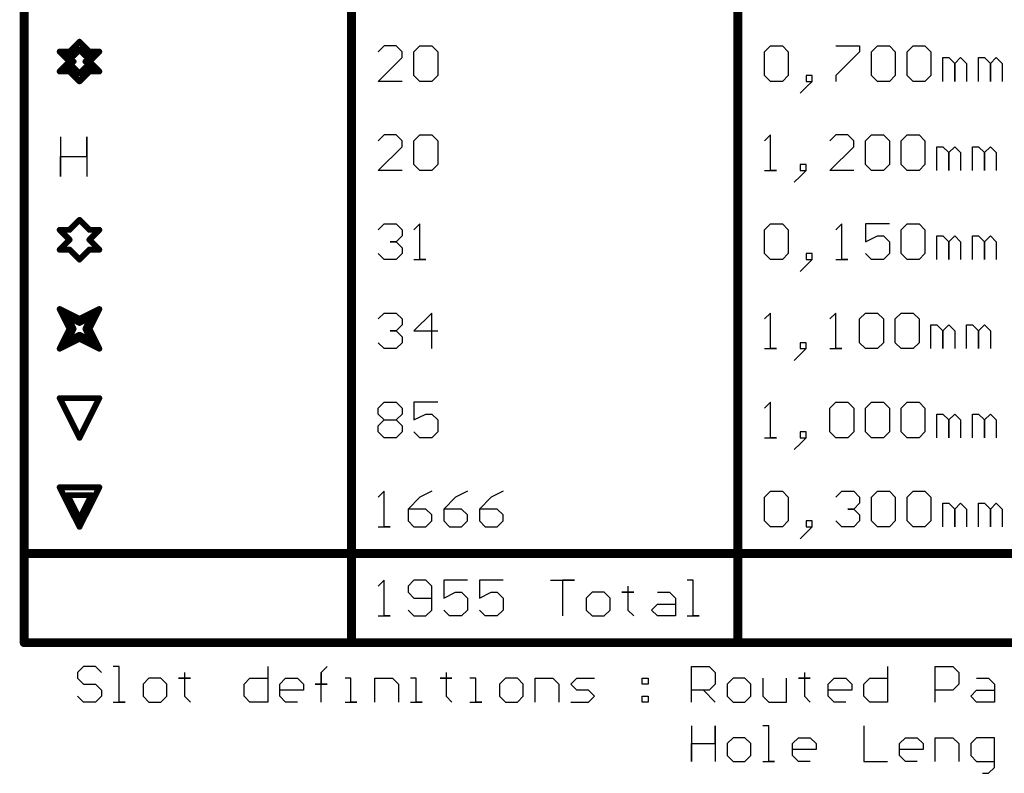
# Model space of a CAD drawing. Header units: millimetres. Extents: x 138 to 555, y 26 to 334.
# Tile 696 of 713: x 384 to 426, y 122 to 154. Entities that reach past the tile are written whole.
import ezdxf

# ---------------------------------------------------------------- set-up
doc = ezdxf.new("R2010")
doc.units = ezdxf.units.MM
doc.layers.add('DrillDrawing', color=1, linetype='Continuous')

msp = doc.modelspace()

# ---------------------------------------------------------------- linework, layer by layer
at = {"layer": 'DrillDrawing'}
for p, q in [((399.741, 153.13), (399.487, 152.876)), ((400.249, 153.13), (399.741, 153.13)), ((400.503, 152.876), (400.249, 153.13)), ((400.503, 152.622), (400.503, 152.876)), ((401.01, 152.876), (401.264, 153.13)), ((401.01, 151.86), (401.01, 152.876)), ((401.264, 153.13), (401.772, 153.13)), ((401.772, 153.13), (402.026, 152.876)), ((402.026, 152.876), (402.026, 151.86)), ((415.993, 152.876), (416.246, 153.13)), ((415.993, 151.86), (415.993, 152.876)), ((416.246, 153.13), (416.754, 153.13)), ((416.754, 153.13), (417.008, 152.876)), ((417.008, 152.876), (417.008, 151.86)), ((419.04, 153.13), (420.055, 153.13)), ((420.055, 152.876), (419.04, 151.86)), ((420.055, 153.13), (420.055, 152.876)), ((420.563, 152.876), (420.817, 153.13)), ((420.563, 151.86), (420.563, 152.876)), ((420.817, 153.13), (421.325, 153.13)), ((421.325, 153.13), (421.579, 152.876)), ((421.579, 152.876), (421.579, 151.86)), ((422.087, 152.876), (422.34, 153.13)), ((422.087, 151.86), (422.087, 152.876)), ((422.34, 153.13), (422.848, 153.13)), ((422.848, 153.13), (423.102, 152.876)), ((423.102, 152.876), (423.102, 151.86)), ((399.487, 151.607), (400.503, 152.622)), ((423.61, 151.607), (423.61, 152.622)), ((423.61, 152.622), (423.864, 152.622)), ((423.864, 152.622), (424.118, 152.368)), ((424.118, 152.368), (424.372, 152.622)), ((424.118, 152.368), (424.118, 151.607)), ((424.118, 151.607), (424.118, 152.368)), ((424.372, 152.622), (424.626, 152.368)), ((424.626, 152.368), (424.626, 151.607)), ((425.134, 151.607), (425.134, 152.622)), ((425.134, 152.622), (425.387, 152.622)), ((425.387, 152.622), (425.641, 152.368)), ((425.641, 152.368), (425.895, 152.622)), ((425.641, 152.368), (425.641, 151.607)), ((425.641, 151.607), (425.641, 152.368)), ((425.895, 152.622), (426.149, 152.368)), ((426.149, 152.368), (426.149, 151.607)), ((400.503, 151.607), (399.487, 151.607)), ((401.264, 151.607), (401.01, 151.86)), ((401.772, 151.607), (401.264, 151.607)), ((402.026, 151.86), (401.772, 151.607)), ((416.246, 151.607), (415.993, 151.86)), ((416.754, 151.607), (416.246, 151.607)), ((417.008, 151.86), (416.754, 151.607)), ((418.024, 151.86), (417.77, 151.86)), ((417.77, 151.86), (417.77, 151.607)), ((417.77, 151.353), (418.024, 151.607)), ((417.77, 151.607), (418.024, 151.607)), ((418.024, 151.607), (417.77, 151.353)), ((418.024, 151.607), (418.024, 151.86)), ((419.04, 151.86), (419.04, 151.607)), ((420.817, 151.607), (420.563, 151.86)), ((421.325, 151.607), (420.817, 151.607)), ((421.579, 151.86), (421.325, 151.607)), ((422.34, 151.607), (422.087, 151.86)), ((422.848, 151.607), (422.34, 151.607)), ((423.102, 151.86), (422.848, 151.607)), ((417.77, 151.353), (417.516, 151.099)), ((385.899, 149.236), (385.899, 147.543)), ((387.027, 148.389), (387.027, 149.236)), ((387.027, 149.236), (387.027, 147.543)), ((399.741, 149.32), (399.487, 149.066)), ((400.249, 149.32), (399.741, 149.32)), ((400.503, 149.066), (400.249, 149.32)), ((400.503, 148.812), (400.503, 149.066)), ((401.01, 149.066), (401.264, 149.32)), ((401.01, 148.05), (401.01, 149.066)), ((401.264, 149.32), (401.772, 149.32)), ((401.772, 149.32), (402.026, 149.066)), ((402.026, 149.066), (402.026, 148.05)), ((416.246, 149.32), (415.993, 149.066)), ((416.246, 147.797), (416.246, 149.32)), ((419.04, 149.32), (418.786, 149.066)), ((419.547, 149.32), (419.04, 149.32)), ((419.801, 149.066), (419.547, 149.32)), ((419.801, 148.812), (419.801, 149.066)), ((420.309, 149.066), (420.563, 149.32)), ((420.309, 148.05), (420.309, 149.066)), ((420.563, 149.32), (421.071, 149.32)), ((421.071, 149.32), (421.325, 149.066)), ((421.325, 149.066), (421.325, 148.05)), ((421.833, 149.066), (422.087, 149.32)), ((421.833, 148.05), (421.833, 149.066)), ((422.087, 149.32), (422.594, 149.32)), ((422.594, 149.32), (422.848, 149.066)), ((422.848, 149.066), (422.848, 148.05)), ((399.487, 147.797), (400.503, 148.812)), ((418.786, 147.797), (419.801, 148.812)), ((423.356, 147.797), (423.356, 148.812)), ((423.356, 148.812), (423.61, 148.812)), ((423.61, 148.812), (423.864, 148.558)), ((423.864, 148.558), (424.118, 148.812)), ((423.864, 148.558), (423.864, 147.797)), ((423.864, 147.797), (423.864, 148.558)), ((424.118, 148.812), (424.372, 148.558)), ((424.372, 148.558), (424.372, 147.797)), ((424.88, 147.797), (424.88, 148.812)), ((424.88, 148.812), (425.134, 148.812)), ((425.134, 148.812), (425.387, 148.558)), ((425.387, 148.558), (425.641, 148.812)), ((425.387, 148.558), (425.387, 147.797)), ((425.387, 147.797), (425.387, 148.558)), ((425.641, 148.812), (425.895, 148.558)), ((425.895, 148.558), (425.895, 147.797)), ((385.899, 147.543), (385.899, 148.389)), ((385.899, 148.389), (387.027, 148.389)), ((400.503, 147.797), (399.487, 147.797)), ((401.264, 147.797), (401.01, 148.05)), ((401.772, 147.797), (401.264, 147.797)), ((402.026, 148.05), (401.772, 147.797)), ((415.993, 147.797), (416.5, 147.797)), ((416.5, 147.797), (416.246, 147.797)), ((417.77, 148.05), (417.516, 148.05)), ((417.516, 148.05), (417.516, 147.797)), ((417.516, 147.543), (417.77, 147.797)), ((417.516, 147.797), (417.77, 147.797)), ((417.77, 147.797), (417.516, 147.543)), ((417.77, 147.797), (417.77, 148.05)), ((419.801, 147.797), (418.786, 147.797)), ((420.563, 147.797), (420.309, 148.05)), ((421.071, 147.797), (420.563, 147.797)), ((421.325, 148.05), (421.071, 147.797)), ((422.087, 147.797), (421.833, 148.05)), ((422.594, 147.797), (422.087, 147.797)), ((422.848, 148.05), (422.594, 147.797)), ((417.516, 147.543), (417.262, 147.289)), ((399.487, 145.256), (399.741, 145.51)), ((399.741, 145.51), (400.249, 145.51)), ((400.249, 145.51), (400.503, 145.256)), ((400.503, 145.256), (400.503, 145.002)), ((401.264, 145.51), (401.01, 145.256)), ((401.264, 143.987), (401.264, 145.51)), ((415.993, 145.256), (416.246, 145.51)), ((415.993, 144.24), (415.993, 145.256)), ((416.246, 145.51), (416.754, 145.51)), ((416.754, 145.51), (417.008, 145.256)), ((417.008, 145.256), (417.008, 144.24)), ((419.293, 145.51), (419.04, 145.256)), ((419.293, 143.987), (419.293, 145.51)), ((421.325, 145.51), (420.309, 145.51)), ((420.309, 145.51), (420.309, 144.748)), ((421.833, 145.256), (422.087, 145.51)), ((421.833, 144.24), (421.833, 145.256)), ((422.087, 145.51), (422.594, 145.51)), ((422.594, 145.51), (422.848, 145.256)), ((422.848, 145.256), (422.848, 144.24)), ((400.249, 144.748), (399.995, 144.748)), ((399.995, 144.748), (400.249, 144.748)), ((400.503, 145.002), (400.249, 144.748)), ((400.249, 144.748), (400.503, 144.494)), ((420.309, 144.748), (420.817, 145.002)), ((420.817, 145.002), (421.071, 145.002)), ((421.071, 145.002), (421.325, 144.748)), ((421.325, 144.748), (421.325, 144.24)), ((423.356, 143.987), (423.356, 145.002)), ((423.356, 145.002), (423.61, 145.002)), ((423.61, 145.002), (423.864, 144.748)), ((423.864, 144.748), (424.118, 145.002)), ((423.864, 144.748), (423.864, 143.987)), ((423.864, 143.987), (423.864, 144.748)), ((424.118, 145.002), (424.372, 144.748)), ((424.372, 144.748), (424.372, 143.987)), ((424.88, 143.987), (424.88, 145.002)), ((424.88, 145.002), (425.134, 145.002)), ((425.134, 145.002), (425.387, 144.748)), ((425.387, 144.748), (425.641, 145.002)), ((425.387, 144.748), (425.387, 143.987)), ((425.387, 143.987), (425.387, 144.748)), ((425.641, 145.002), (425.895, 144.748)), ((425.895, 144.748), (425.895, 143.987)), ((400.503, 144.494), (400.503, 144.24)), ((399.741, 143.987), (399.487, 144.24)), ((400.249, 143.987), (399.741, 143.987)), ((400.503, 144.24), (400.249, 143.987)), ((401.01, 143.987), (401.518, 143.987)), ((401.518, 143.987), (401.264, 143.987)), ((416.246, 143.987), (415.993, 144.24)), ((416.754, 143.987), (416.246, 143.987)), ((417.008, 144.24), (416.754, 143.987)), ((418.024, 144.24), (417.77, 144.24)), ((417.77, 144.24), (417.77, 143.987)), ((417.77, 143.733), (418.024, 143.987)), ((417.77, 143.987), (418.024, 143.987)), ((418.024, 143.987), (417.77, 143.733)), ((418.024, 143.987), (418.024, 144.24)), ((419.04, 143.987), (419.547, 143.987)), ((419.547, 143.987), (419.293, 143.987)), ((420.563, 143.987), (420.309, 144.24)), ((421.071, 143.987), (420.563, 143.987)), ((421.325, 144.24), (421.071, 143.987)), ((422.087, 143.987), (421.833, 144.24)), ((422.594, 143.987), (422.087, 143.987)), ((422.848, 144.24), (422.594, 143.987)), ((417.77, 143.733), (417.516, 143.479)), ((399.487, 141.446), (399.741, 141.7)), ((399.741, 141.7), (400.249, 141.7)), ((400.249, 141.7), (400.503, 141.446)), ((400.503, 141.446), (400.503, 141.192)), ((401.772, 141.7), (401.01, 140.938)), ((401.772, 140.177), (401.772, 141.7)), ((416.246, 141.7), (415.993, 141.446)), ((416.246, 140.177), (416.246, 141.7)), ((419.04, 141.7), (418.786, 141.446)), ((419.04, 140.177), (419.04, 141.7)), ((420.055, 141.446), (420.309, 141.7)), ((420.055, 140.43), (420.055, 141.446)), ((420.309, 141.7), (420.817, 141.7)), ((420.817, 141.7), (421.071, 141.446)), ((421.071, 141.446), (421.071, 140.43)), ((421.579, 141.446), (421.833, 141.7)), ((421.579, 140.43), (421.579, 141.446)), ((421.833, 141.7), (422.34, 141.7)), ((422.34, 141.7), (422.594, 141.446)), ((422.594, 141.446), (422.594, 140.43)), ((400.503, 141.192), (400.249, 140.938)), ((423.102, 140.177), (423.102, 141.192)), ((423.102, 141.192), (423.356, 141.192)), ((423.356, 141.192), (423.61, 140.938)), ((423.61, 140.938), (423.864, 141.192)), ((423.864, 141.192), (424.118, 140.938)), ((424.626, 140.177), (424.626, 141.192)), ((424.626, 141.192), (424.88, 141.192)), ((424.88, 141.192), (425.134, 140.938)), ((425.134, 140.938), (425.387, 141.192)), ((425.387, 141.192), (425.641, 140.938)), ((400.249, 140.938), (399.995, 140.938)), ((399.995, 140.938), (400.249, 140.938)), ((400.249, 140.938), (400.503, 140.684)), ((400.503, 140.684), (400.503, 140.43)), ((401.01, 140.938), (402.026, 140.938)), ((423.61, 140.938), (423.61, 140.177)), ((423.61, 140.177), (423.61, 140.938)), ((424.118, 140.938), (424.118, 140.177)), ((425.134, 140.938), (425.134, 140.177)), ((425.134, 140.177), (425.134, 140.938)), ((425.641, 140.938), (425.641, 140.177)), ((399.741, 140.177), (399.487, 140.43)), ((400.249, 140.177), (399.741, 140.177)), ((400.503, 140.43), (400.249, 140.177)), ((415.993, 140.177), (416.5, 140.177)), ((416.5, 140.177), (416.246, 140.177)), ((417.77, 140.43), (417.516, 140.43)), ((417.516, 140.43), (417.516, 140.177)), ((417.516, 139.923), (417.77, 140.177)), ((417.516, 140.177), (417.77, 140.177)), ((417.77, 140.177), (417.516, 139.923)), ((417.77, 140.177), (417.77, 140.43)), ((418.786, 140.177), (419.293, 140.177)), ((419.293, 140.177), (419.04, 140.177)), ((420.309, 140.177), (420.055, 140.43)), ((420.817, 140.177), (420.309, 140.177)), ((421.071, 140.43), (420.817, 140.177)), ((421.833, 140.177), (421.579, 140.43)), ((422.34, 140.177), (421.833, 140.177)), ((422.594, 140.43), (422.34, 140.177)), ((417.516, 139.923), (417.262, 139.669)), ((399.487, 137.636), (399.741, 137.89)), ((399.487, 137.382), (399.487, 137.636)), ((399.741, 137.89), (400.249, 137.89)), ((400.249, 137.89), (400.503, 137.636)), ((400.503, 137.636), (400.503, 137.382)), ((402.026, 137.89), (401.01, 137.89)), ((401.01, 137.89), (401.01, 137.128)), ((416.246, 137.89), (415.993, 137.636)), ((416.246, 136.367), (416.246, 137.89)), ((418.786, 137.636), (419.04, 137.89)), ((418.786, 136.62), (418.786, 137.636)), ((419.04, 137.89), (419.547, 137.89)), ((419.547, 137.89), (419.801, 137.636)), ((419.801, 137.636), (419.801, 136.62)), ((420.309, 137.636), (420.563, 137.89)), ((420.309, 136.62), (420.309, 137.636)), ((420.563, 137.89), (421.071, 137.89)), ((421.071, 137.89), (421.325, 137.636)), ((421.325, 137.636), (421.325, 136.62)), ((421.833, 137.636), (422.087, 137.89)), ((421.833, 136.62), (421.833, 137.636)), ((422.087, 137.89), (422.594, 137.89)), ((422.594, 137.89), (422.848, 137.636)), ((422.848, 137.636), (422.848, 136.62)), ((399.741, 137.128), (399.487, 137.382)), ((400.503, 137.382), (400.249, 137.128)), ((401.01, 137.128), (401.518, 137.382)), ((401.518, 137.382), (401.772, 137.382)), ((401.772, 137.382), (402.026, 137.128)), ((423.356, 136.367), (423.356, 137.382)), ((423.356, 137.382), (423.61, 137.382)), ((423.61, 137.382), (423.864, 137.128)), ((423.864, 137.128), (424.118, 137.382)), ((424.118, 137.382), (424.372, 137.128)), ((424.88, 136.367), (424.88, 137.382)), ((424.88, 137.382), (425.134, 137.382)), ((425.134, 137.382), (425.387, 137.128)), ((425.387, 137.128), (425.641, 137.382)), ((425.641, 137.382), (425.895, 137.128)), ((399.487, 136.874), (399.741, 137.128)), ((399.487, 136.62), (399.487, 136.874)), ((399.741, 137.128), (400.249, 137.128)), ((400.249, 137.128), (400.503, 136.874)), ((400.503, 136.874), (400.503, 136.62)), ((402.026, 137.128), (402.026, 136.62)), ((423.864, 137.128), (423.864, 136.367)), ((423.864, 136.367), (423.864, 137.128)), ((424.372, 137.128), (424.372, 136.367)), ((425.387, 137.128), (425.387, 136.367)), ((425.387, 136.367), (425.387, 137.128)), ((425.895, 137.128), (425.895, 136.367)), ((399.741, 136.367), (399.487, 136.62)), ((400.249, 136.367), (399.741, 136.367)), ((400.503, 136.62), (400.249, 136.367)), ((401.264, 136.367), (401.01, 136.62)), ((401.772, 136.367), (401.264, 136.367)), ((402.026, 136.62), (401.772, 136.367)), ((415.993, 136.367), (416.5, 136.367)), ((416.5, 136.367), (416.246, 136.367)), ((417.77, 136.62), (417.516, 136.62)), ((417.516, 136.62), (417.516, 136.367)), ((417.516, 136.113), (417.77, 136.367)), ((417.516, 136.367), (417.77, 136.367)), ((417.77, 136.367), (417.516, 136.113)), ((417.77, 136.367), (417.77, 136.62)), ((419.04, 136.367), (418.786, 136.62)), ((419.547, 136.367), (419.04, 136.367)), ((419.801, 136.62), (419.547, 136.367)), ((420.563, 136.367), (420.309, 136.62)), ((421.071, 136.367), (420.563, 136.367)), ((421.325, 136.62), (421.071, 136.367)), ((422.087, 136.367), (421.833, 136.62)), ((422.594, 136.367), (422.087, 136.367)), ((422.848, 136.62), (422.594, 136.367)), ((417.516, 136.113), (417.262, 135.859)), ((399.741, 134.08), (399.487, 133.826)), ((399.741, 132.557), (399.741, 134.08)), ((401.264, 133.826), (400.757, 133.318)), ((401.772, 134.08), (401.264, 133.826)), ((402.788, 133.826), (402.28, 133.318)), ((403.296, 134.08), (402.788, 133.826)), ((404.311, 133.826), (403.804, 133.318)), ((404.819, 134.08), (404.311, 133.826)), ((415.993, 133.826), (416.246, 134.08)), ((415.993, 132.81), (415.993, 133.826)), ((416.246, 134.08), (416.754, 134.08)), ((416.754, 134.08), (417.008, 133.826)), ((417.008, 133.826), (417.008, 132.81)), ((419.04, 133.826), (419.293, 134.08)), ((419.293, 134.08), (419.801, 134.08)), ((419.801, 134.08), (420.055, 133.826)), ((420.055, 133.826), (420.055, 133.572)), ((420.563, 133.826), (420.817, 134.08)), ((420.563, 132.81), (420.563, 133.826)), ((420.817, 134.08), (421.325, 134.08)), ((421.325, 134.08), (421.579, 133.826)), ((421.579, 133.826), (421.579, 132.81)), ((422.087, 133.826), (422.34, 134.08)), ((422.087, 132.81), (422.087, 133.826)), ((422.34, 134.08), (422.848, 134.08)), ((422.848, 134.08), (423.102, 133.826)), ((423.102, 133.826), (423.102, 132.81)), ((420.055, 133.572), (419.801, 133.318)), ((423.61, 132.557), (423.61, 133.572)), ((423.61, 133.572), (423.864, 133.572)), ((423.864, 133.572), (424.118, 133.318)), ((424.118, 133.318), (424.372, 133.572)), ((424.372, 133.572), (424.626, 133.318)), ((425.134, 132.557), (425.134, 133.572)), ((425.134, 133.572), (425.387, 133.572)), ((425.387, 133.572), (425.641, 133.318)), ((425.641, 133.318), (425.895, 133.572)), ((425.895, 133.572), (426.149, 133.318)), ((400.757, 133.318), (400.757, 132.81)), ((401.518, 133.318), (400.757, 133.318)), ((401.772, 133.064), (401.518, 133.318)), ((401.772, 132.81), (401.772, 133.064)), ((402.28, 133.318), (402.28, 132.81)), ((403.042, 133.318), (402.28, 133.318)), ((403.296, 133.064), (403.042, 133.318)), ((403.296, 132.81), (403.296, 133.064)), ((403.804, 133.318), (403.804, 132.81)), ((404.565, 133.318), (403.804, 133.318)), ((404.819, 133.064), (404.565, 133.318)), ((404.819, 132.81), (404.819, 133.064)), ((419.801, 133.318), (419.547, 133.318)), ((419.547, 133.318), (419.801, 133.318)), ((419.801, 133.318), (420.055, 133.064)), ((420.055, 133.064), (420.055, 132.81)), ((424.118, 133.318), (424.118, 132.557)), ((424.118, 132.557), (424.118, 133.318)), ((424.626, 133.318), (424.626, 132.557)), ((425.641, 133.318), (425.641, 132.557)), ((425.641, 132.557), (425.641, 133.318)), ((426.149, 133.318), (426.149, 132.557)), ((399.487, 132.557), (399.995, 132.557)), ((399.995, 132.557), (399.741, 132.557)), ((400.757, 132.81), (401.01, 132.557)), ((401.01, 132.557), (401.518, 132.557)), ((401.518, 132.557), (401.772, 132.81)), ((402.28, 132.81), (402.534, 132.557)), ((402.534, 132.557), (403.042, 132.557)), ((403.042, 132.557), (403.296, 132.81)), ((403.804, 132.81), (404.057, 132.557)), ((404.057, 132.557), (404.565, 132.557)), ((404.565, 132.557), (404.819, 132.81)), ((416.246, 132.557), (415.993, 132.81)), ((416.754, 132.557), (416.246, 132.557)), ((417.008, 132.81), (416.754, 132.557)), ((418.024, 132.81), (417.77, 132.81)), ((417.77, 132.81), (417.77, 132.557)), ((417.77, 132.303), (418.024, 132.557)), ((417.77, 132.557), (418.024, 132.557)), ((418.024, 132.557), (417.77, 132.303)), ((418.024, 132.557), (418.024, 132.81)), ((419.293, 132.557), (419.04, 132.81)), ((419.801, 132.557), (419.293, 132.557)), ((420.055, 132.81), (419.801, 132.557)), ((420.817, 132.557), (420.563, 132.81)), ((421.325, 132.557), (420.817, 132.557)), ((421.579, 132.81), (421.325, 132.557)), ((422.34, 132.557), (422.087, 132.81)), ((422.848, 132.557), (422.34, 132.557)), ((423.102, 132.81), (422.848, 132.557)), ((417.77, 132.303), (417.516, 132.049)), ((399.741, 130.27), (399.487, 130.016)), ((399.741, 128.747), (399.741, 130.27)), ((401.01, 130.27), (400.757, 130.016)), ((400.757, 130.016), (400.757, 129.762)), ((401.518, 130.27), (401.01, 130.27)), ((401.772, 130.016), (401.518, 130.27)), ((401.772, 129), (401.772, 130.016)), ((403.296, 130.27), (402.28, 130.27)), ((402.28, 130.27), (402.28, 129.508)), ((404.819, 130.27), (403.804, 130.27)), ((403.804, 130.27), (403.804, 129.508)), ((406.851, 130.27), (407.866, 130.27)), ((407.866, 130.27), (407.358, 130.27)), ((407.358, 130.27), (407.358, 128.747)), ((410.152, 130.016), (410.152, 129.762)), ((412.945, 130.27), (412.691, 130.27)), ((412.945, 128.747), (412.945, 130.27)), ((400.757, 129.762), (401.01, 129.508)), ((402.28, 129.508), (402.788, 129.762)), ((402.788, 129.762), (403.042, 129.762)), ((403.042, 129.762), (403.296, 129.508)), ((403.804, 129.508), (404.311, 129.762)), ((404.311, 129.762), (404.565, 129.762)), ((404.565, 129.762), (404.819, 129.508)), ((408.628, 129.762), (408.374, 129.508)), ((409.136, 129.762), (408.628, 129.762)), ((409.39, 129.508), (409.136, 129.762)), ((410.152, 129.762), (409.898, 129.762)), ((409.898, 129.762), (410.405, 129.762)), ((410.405, 129.762), (410.152, 129.762)), ((410.152, 129.762), (410.152, 129)), ((411.421, 129.762), (411.929, 129.762)), ((411.929, 129.762), (412.183, 129.508)), ((401.01, 129.508), (401.772, 129.508)), ((403.296, 129.508), (403.296, 129)), ((404.819, 129.508), (404.819, 129)), ((408.374, 129.508), (408.374, 129)), ((409.39, 129), (409.39, 129.508)), ((411.167, 129), (411.421, 129.254)), ((411.421, 129.254), (412.183, 129.254)), ((412.183, 129.508), (412.183, 128.747)), ((400.757, 129), (401.01, 128.747)), ((401.518, 128.747), (401.772, 129)), ((402.534, 128.747), (402.28, 129)), ((403.296, 129), (403.042, 128.747)), ((404.057, 128.747), (403.804, 129)), ((404.819, 129), (404.565, 128.747)), ((408.374, 129), (408.628, 128.747)), ((409.136, 128.747), (409.39, 129)), ((410.152, 129), (410.405, 128.747)), ((411.421, 128.747), (411.167, 129)), ((399.487, 128.747), (399.995, 128.747)), ((399.995, 128.747), (399.741, 128.747)), ((401.01, 128.747), (401.518, 128.747)), ((403.042, 128.747), (402.534, 128.747)), ((404.565, 128.747), (404.057, 128.747)), ((408.628, 128.747), (409.136, 128.747)), ((412.183, 128.747), (411.421, 128.747)), ((412.691, 128.747), (413.199, 128.747)), ((413.199, 128.747), (412.945, 128.747)), ((386.892, 126.588), (386.638, 126.334)), ((386.638, 126.334), (386.638, 126.08)), ((387.399, 126.588), (386.892, 126.588)), ((387.653, 126.334), (387.399, 126.588)), ((388.415, 126.588), (388.161, 126.588)), ((388.415, 125.064), (388.415, 126.588)), ((391.208, 126.334), (391.208, 126.08)), ((394.763, 126.588), (394.763, 125.064)), ((397.048, 126.334), (397.302, 126.588)), ((397.048, 125.064), (397.048, 126.334)), ((397.048, 126.334), (397.048, 125.826)), ((397.048, 125.826), (397.048, 126.334)), ((402.381, 126.334), (402.381, 126.08)), ((412.868, 125.064), (412.868, 126.588)), ((412.868, 126.588), (413.63, 126.588)), ((413.63, 126.588), (413.884, 126.334)), ((413.884, 126.334), (413.884, 125.826)), ((417.692, 126.334), (417.692, 126.08)), ((421.247, 126.588), (421.247, 125.064)), ((423.279, 125.064), (423.279, 126.588)), ((423.279, 126.588), (424.04, 126.588)), ((424.04, 126.588), (424.294, 126.334)), ((424.294, 126.334), (424.294, 125.826)), ((386.638, 126.08), (386.892, 125.826)), ((386.892, 125.826), (387.399, 125.826)), ((387.399, 125.826), (387.653, 125.572)), ((389.685, 126.08), (389.431, 125.826)), ((389.431, 125.826), (389.431, 125.318)), ((390.193, 126.08), (389.685, 126.08)), ((390.446, 125.826), (390.193, 126.08)), ((390.446, 125.318), (390.446, 125.826)), ((391.208, 126.08), (390.954, 126.08)), ((390.954, 126.08), (391.462, 126.08)), ((391.462, 126.08), (391.208, 126.08)), ((391.208, 126.08), (391.208, 125.318)), ((393.747, 125.826), (394.001, 126.08)), ((393.747, 125.318), (393.747, 125.826)), ((394.001, 126.08), (394.763, 126.08)), ((395.271, 125.826), (395.525, 126.08)), ((395.271, 125.318), (395.271, 125.826)), ((395.525, 126.08), (396.033, 126.08)), ((396.033, 126.08), (396.287, 125.826)), ((396.287, 125.826), (396.287, 125.572)), ((397.048, 125.826), (396.794, 125.826)), ((396.794, 125.826), (397.302, 125.826)), ((397.302, 125.826), (397.048, 125.826)), ((398.318, 126.08), (398.064, 126.08)), ((398.318, 125.064), (398.318, 126.08)), ((399.334, 125.064), (399.334, 126.08)), ((399.334, 126.08), (400.095, 126.08)), ((400.095, 126.08), (400.349, 125.826)), ((400.349, 125.826), (400.349, 125.064)), ((401.111, 126.08), (400.857, 126.08)), ((401.111, 125.064), (401.111, 126.08)), ((402.381, 126.08), (402.127, 126.08)), ((402.127, 126.08), (402.635, 126.08)), ((402.635, 126.08), (402.381, 126.08)), ((402.381, 126.08), (402.381, 125.318)), ((403.65, 126.08), (403.396, 126.08)), ((403.65, 125.064), (403.65, 126.08)), ((404.92, 126.08), (404.666, 125.826)), ((404.666, 125.826), (404.666, 125.318)), ((405.428, 126.08), (404.92, 126.08)), ((405.682, 125.826), (405.428, 126.08)), ((405.682, 125.318), (405.682, 125.826)), ((406.189, 125.064), (406.189, 126.08)), ((406.189, 126.08), (406.951, 126.08)), ((406.951, 126.08), (407.205, 125.826)), ((407.205, 125.826), (407.205, 125.064)), ((407.713, 125.826), (407.967, 126.08)), ((407.967, 125.572), (407.713, 125.826)), ((407.967, 126.08), (408.729, 126.08)), ((410.76, 126.08), (411.014, 126.08)), ((410.76, 125.826), (410.76, 126.08)), ((411.014, 125.826), (410.76, 125.826)), ((411.014, 126.08), (411.014, 125.826)), ((413.884, 125.826), (413.63, 125.572)), ((414.645, 126.08), (414.392, 125.826)), ((414.392, 125.826), (414.392, 125.318)), ((415.153, 126.08), (414.645, 126.08)), ((415.407, 125.826), (415.153, 126.08)), ((415.407, 125.318), (415.407, 125.826)), ((415.915, 126.08), (415.915, 125.318)), ((416.931, 125.064), (416.931, 126.08)), ((417.692, 126.08), (417.439, 126.08)), ((417.439, 126.08), (417.946, 126.08)), ((417.946, 126.08), (417.692, 126.08)), ((417.692, 126.08), (417.692, 125.318)), ((418.708, 125.826), (418.962, 126.08)), ((418.708, 125.318), (418.708, 125.826)), ((418.962, 126.08), (419.47, 126.08)), ((419.47, 126.08), (419.724, 125.826)), ((419.724, 125.826), (419.724, 125.572)), ((420.232, 125.826), (420.486, 126.08)), ((420.232, 125.318), (420.232, 125.826)), ((420.486, 126.08), (421.247, 126.08)), ((424.294, 125.826), (424.04, 125.572)), ((425.056, 126.08), (425.564, 126.08)), ((425.564, 126.08), (425.818, 125.826)), ((425.818, 125.826), (425.818, 125.064)), ((387.653, 125.572), (387.653, 125.318)), ((396.287, 125.572), (395.271, 125.572)), ((408.475, 125.572), (407.967, 125.572)), ((408.729, 125.318), (408.475, 125.572)), ((413.63, 125.572), (412.868, 125.572)), ((413.376, 125.572), (413.884, 125.064)), ((419.724, 125.572), (418.708, 125.572)), ((424.04, 125.572), (423.279, 125.572)), ((424.802, 125.318), (425.056, 125.572)), ((425.056, 125.572), (425.818, 125.572)), ((386.892, 125.064), (386.638, 125.318)), ((387.399, 125.064), (386.892, 125.064)), ((387.653, 125.318), (387.399, 125.064)), ((388.161, 125.064), (388.669, 125.064)), ((388.669, 125.064), (388.415, 125.064)), ((389.431, 125.318), (389.685, 125.064)), ((389.685, 125.064), (390.193, 125.064)), ((390.193, 125.064), (390.446, 125.318)), ((391.208, 125.318), (391.462, 125.064)), ((394.001, 125.064), (393.747, 125.318)), ((394.763, 125.064), (394.001, 125.064)), ((395.525, 125.064), (395.271, 125.318)), ((396.033, 125.064), (395.525, 125.064)), ((398.064, 125.064), (398.572, 125.064)), ((398.572, 125.064), (398.318, 125.064)), ((400.857, 125.064), (401.365, 125.064)), ((401.365, 125.064), (401.111, 125.064)), ((402.381, 125.318), (402.635, 125.064)), ((403.396, 125.064), (403.904, 125.064)), ((403.904, 125.064), (403.65, 125.064)), ((404.666, 125.318), (404.92, 125.064)), ((404.92, 125.064), (405.428, 125.064)), ((405.428, 125.064), (405.682, 125.318)), ((407.713, 125.064), (408.475, 125.064)), ((408.475, 125.064), (408.729, 125.318)), ((410.76, 125.318), (411.014, 125.318)), ((410.76, 125.064), (410.76, 125.318)), ((411.014, 125.064), (410.76, 125.064)), ((411.014, 125.318), (411.014, 125.064)), ((414.392, 125.318), (414.645, 125.064)), ((414.645, 125.064), (415.153, 125.064)), ((415.153, 125.064), (415.407, 125.318)), ((415.915, 125.318), (416.169, 125.064)), ((416.169, 125.064), (416.931, 125.064)), ((417.692, 125.318), (417.946, 125.064)), ((418.962, 125.064), (418.708, 125.318)), ((419.47, 125.064), (418.962, 125.064)), ((420.486, 125.064), (420.232, 125.318)), ((421.247, 125.064), (420.486, 125.064)), ((425.056, 125.064), (424.802, 125.318)), ((425.818, 125.064), (425.056, 125.064)), ((412.868, 124.048), (412.868, 122.525)), ((413.884, 123.287), (413.884, 124.048)), ((413.884, 124.048), (413.884, 122.525)), ((416.169, 124.048), (415.915, 124.048)), ((416.169, 122.525), (416.169, 124.048)), ((420.232, 124.048), (420.232, 122.525)), ((412.868, 122.525), (412.868, 123.287)), ((412.868, 123.287), (413.884, 123.287)), ((414.645, 123.541), (414.392, 123.287)), ((414.392, 123.287), (414.392, 122.779)), ((415.153, 123.541), (414.645, 123.541)), ((415.407, 123.287), (415.153, 123.541)), ((415.407, 122.779), (415.407, 123.287)), ((417.185, 123.287), (417.439, 123.541)), ((417.185, 122.779), (417.185, 123.287)), ((417.439, 123.541), (417.946, 123.541)), ((417.946, 123.541), (418.2, 123.287)), ((418.2, 123.287), (418.2, 123.033)), ((421.755, 123.287), (422.009, 123.541)), ((421.755, 122.779), (421.755, 123.287)), ((422.009, 123.541), (422.517, 123.541)), ((422.517, 123.541), (422.771, 123.287)), ((422.771, 123.287), (422.771, 123.033)), ((423.279, 122.525), (423.279, 123.541)), ((423.279, 123.541), (424.04, 123.541)), ((424.04, 123.541), (424.294, 123.287)), ((424.294, 123.287), (424.294, 122.525)), ((425.056, 123.541), (424.802, 123.287)), ((424.802, 123.287), (424.802, 122.779)), ((425.818, 123.541), (425.056, 123.541)), ((425.818, 122.271), (425.818, 123.541)), ((418.2, 123.033), (417.185, 123.033)), ((422.771, 123.033), (421.755, 123.033)), ((414.392, 122.779), (414.645, 122.525)), ((414.645, 122.525), (415.153, 122.525)), ((415.153, 122.525), (415.407, 122.779)), ((415.915, 122.525), (416.423, 122.525)), ((416.423, 122.525), (416.169, 122.525)), ((417.439, 122.525), (417.185, 122.779)), ((417.946, 122.525), (417.439, 122.525)), ((420.232, 122.525), (421.247, 122.525)), ((422.009, 122.525), (421.755, 122.779)), ((422.517, 122.525), (422.009, 122.525)), ((424.802, 122.779), (425.056, 122.525)), ((425.056, 122.525), (425.818, 122.525)), ((425.564, 122.017), (425.818, 122.271)), ((425.31, 122.017), (425.564, 122.017))]:
    msp.add_line(p, q, dxfattribs=at)
for points, const_width in [([(384.352, 127.604), (384.352, 238.094)], 0.381), ([(398.344, 127.604), (398.344, 238.094)], 0.381), ([(414.85, 127.604), (414.85, 238.094)], 0.381), ([(386.294, 152.877), (386.717, 153.3)], 0.254), ([(386.717, 153.3), (387.14, 152.877)], 0.254), ([(385.87, 152.877), (386.294, 152.453)], 0.254), ([(385.87, 152.877), (386.294, 152.877)], 0.254), ([(386.209, 152.707), (386.463, 152.453)], 0.254), ([(386.209, 152.707), (386.463, 152.707)], 0.254), ([(386.463, 152.707), (386.717, 152.961)], 0.254), ([(386.717, 152.961), (386.971, 152.707)], 0.254), ([(386.971, 152.707), (387.225, 152.707)], 0.254), ([(386.971, 152.453), (387.225, 152.707)], 0.254), ([(387.14, 152.877), (387.564, 152.877)], 0.254), ([(387.14, 152.453), (387.564, 152.877)], 0.254), ([(385.87, 152.03), (386.294, 152.453)], 0.254), ([(386.209, 152.199), (386.463, 152.453)], 0.254), ([(386.209, 152.199), (386.463, 152.199)], 0.254), ([(386.463, 152.199), (386.717, 151.945)], 0.254), ([(386.717, 151.945), (386.971, 152.199)], 0.254), ([(386.971, 152.453), (387.225, 152.199)], 0.254), ([(386.971, 152.199), (387.225, 152.199)], 0.254), ([(387.14, 152.453), (387.564, 152.03)], 0.254), ([(385.87, 152.03), (386.294, 152.03)], 0.254), ([(386.294, 152.03), (386.717, 151.607)], 0.254), ([(386.717, 151.607), (387.14, 152.03)], 0.254), ([(387.14, 152.03), (387.564, 152.03)], 0.254), ([(386.294, 145.257), (386.717, 145.68)], 0.254), ([(386.717, 145.68), (387.14, 145.257)], 0.254), ([(385.87, 145.257), (386.294, 144.833)], 0.254), ([(385.87, 145.257), (386.294, 145.257)], 0.254), ([(387.14, 145.257), (387.564, 145.257)], 0.254), ([(387.14, 144.833), (387.564, 145.257)], 0.254), ([(385.87, 144.41), (386.294, 144.833)], 0.254), ([(387.14, 144.833), (387.564, 144.41)], 0.254), ([(385.87, 144.41), (386.294, 144.41)], 0.254), ([(386.294, 144.41), (386.717, 143.987)], 0.254), ([(386.717, 143.987), (387.14, 144.41)], 0.254), ([(387.14, 144.41), (387.564, 144.41)], 0.254), ([(385.87, 141.87), (386.717, 141.447)], 0.254), ([(385.87, 141.87), (386.294, 141.023)], 0.254), ([(386.717, 141.447), (387.564, 141.87)], 0.254), ([(387.14, 141.023), (387.564, 141.87)], 0.254), ([(386.209, 141.531), (386.717, 141.277)], 0.254), ([(386.209, 141.531), (386.463, 141.023)], 0.254), ([(386.717, 141.277), (387.225, 141.531)], 0.254), ([(386.971, 141.023), (387.225, 141.531)], 0.254), ([(385.87, 140.177), (386.294, 141.023)], 0.254), ([(386.209, 140.515), (386.463, 141.023)], 0.254), ([(386.971, 141.023), (387.225, 140.515)], 0.254), ([(387.14, 141.023), (387.564, 140.177)], 0.254), ([(385.87, 140.177), (386.717, 140.6)], 0.254), ([(386.209, 140.515), (386.717, 140.769)], 0.254), ([(386.717, 140.769), (387.225, 140.515)], 0.254), ([(386.717, 140.6), (387.564, 140.177)], 0.254), ([(385.87, 138.06), (387.564, 138.06)], 0.254), ([(385.87, 138.06), (386.717, 136.367)], 0.254), ([(386.717, 136.367), (387.564, 138.06)], 0.254), ([(385.87, 134.25), (387.564, 134.25)], 0.254), ([(385.87, 134.25), (386.717, 132.557)], 0.254), ([(386.717, 132.557), (387.564, 134.25)], 0.254), ([(386.209, 133.911), (387.225, 133.911)], 0.254), ([(386.209, 133.911), (386.717, 132.895)], 0.254), ([(386.717, 132.895), (387.225, 133.911)], 0.254), ([(384.352, 131.414), (555.095, 131.414)], 0.381), ([(384.352, 127.604), (555.095, 127.604)], 0.381)]:
    msp.add_lwpolyline(points, dxfattribs=dict(at, const_width=const_width))
for points, const_width in [([(386.654, 153.3, 1), (386.781, 153.3, 1)], 0.127), ([(386.654, 153.3, 1), (386.781, 153.3, 1)], 0.127), ([(385.807, 152.877, 1), (385.934, 152.877, 1)], 0.127), ([(385.807, 152.877, 1), (385.934, 152.877, 1)], 0.127), ([(386.146, 152.707, 1), (386.273, 152.707, 1)], 0.127), ([(386.146, 152.707, 1), (386.273, 152.707, 1)], 0.127), ([(386.23, 152.877, 1), (386.357, 152.877, 1)], 0.127), ([(386.23, 152.877, 1), (386.357, 152.877, 1)], 0.127), ([(386.4, 152.707, 1), (386.527, 152.707, 1)], 0.127), ([(386.4, 152.707, 1), (386.527, 152.707, 1)], 0.127), ([(386.654, 152.961, 1), (386.781, 152.961, 1)], 0.127), ([(386.654, 152.961, 1), (386.781, 152.961, 1)], 0.127), ([(386.908, 152.707, 1), (387.035, 152.707, 1)], 0.127), ([(386.908, 152.707, 1), (387.035, 152.707, 1)], 0.127), ([(387.077, 152.877, 1), (387.204, 152.877, 1)], 0.127), ([(387.077, 152.877, 1), (387.204, 152.877, 1)], 0.127), ([(387.162, 152.707, 1), (387.289, 152.707, 1)], 0.127), ([(387.162, 152.707, 1), (387.289, 152.707, 1)], 0.127), ([(387.5, 152.877, 1), (387.627, 152.877, 1)], 0.127), ([(387.5, 152.877, 1), (387.627, 152.877, 1)], 0.127), ([(386.146, 152.199, 1), (386.273, 152.199, 1)], 0.127), ([(386.146, 152.199, 1), (386.273, 152.199, 1)], 0.127), ([(386.23, 152.453, 1), (386.357, 152.453, 1)], 0.127), ([(386.23, 152.453, 1), (386.357, 152.453, 1)], 0.127), ([(386.4, 152.453, 1), (386.527, 152.453, 1)], 0.127), ([(386.4, 152.453, 1), (386.527, 152.453, 1)], 0.127), ([(386.4, 152.199, 1), (386.527, 152.199, 1)], 0.127), ([(386.4, 152.199, 1), (386.527, 152.199, 1)], 0.127), ([(386.908, 152.453, 1), (387.035, 152.453, 1)], 0.127), ([(386.908, 152.453, 1), (387.035, 152.453, 1)], 0.127), ([(386.908, 152.199, 1), (387.035, 152.199, 1)], 0.127), ([(386.908, 152.199, 1), (387.035, 152.199, 1)], 0.127), ([(387.077, 152.453, 1), (387.204, 152.453, 1)], 0.127), ([(387.077, 152.453, 1), (387.204, 152.453, 1)], 0.127), ([(387.162, 152.199, 1), (387.289, 152.199, 1)], 0.127), ([(387.162, 152.199, 1), (387.289, 152.199, 1)], 0.127), ([(385.807, 152.03, 1), (385.934, 152.03, 1)], 0.127), ([(385.807, 152.03, 1), (385.934, 152.03, 1)], 0.127), ([(386.23, 152.03, 1), (386.357, 152.03, 1)], 0.127), ([(386.23, 152.03, 1), (386.357, 152.03, 1)], 0.127), ([(386.654, 151.945, 1), (386.781, 151.945, 1)], 0.127), ([(386.654, 151.945, 1), (386.781, 151.945, 1)], 0.127), ([(387.077, 152.03, 1), (387.204, 152.03, 1)], 0.127), ([(387.077, 152.03, 1), (387.204, 152.03, 1)], 0.127), ([(387.5, 152.03, 1), (387.627, 152.03, 1)], 0.127), ([(387.5, 152.03, 1), (387.627, 152.03, 1)], 0.127), ([(386.654, 151.607, 1), (386.781, 151.607, 1)], 0.127), ([(386.654, 151.607, 1), (386.781, 151.607, 1)], 0.127), ([(386.654, 145.68, 1), (386.781, 145.68, 1)], 0.127), ([(386.654, 145.68, 1), (386.781, 145.68, 1)], 0.127), ([(385.807, 145.257, 1), (385.934, 145.257, 1)], 0.127), ([(385.807, 145.257, 1), (385.934, 145.257, 1)], 0.127), ([(386.23, 145.257, 1), (386.357, 145.257, 1)], 0.127), ([(386.23, 145.257, 1), (386.357, 145.257, 1)], 0.127), ([(387.077, 145.257, 1), (387.204, 145.257, 1)], 0.127), ([(387.077, 145.257, 1), (387.204, 145.257, 1)], 0.127), ([(387.5, 145.257, 1), (387.627, 145.257, 1)], 0.127), ([(387.5, 145.257, 1), (387.627, 145.257, 1)], 0.127), ([(386.23, 144.833, 1), (386.357, 144.833, 1)], 0.127), ([(386.23, 144.833, 1), (386.357, 144.833, 1)], 0.127), ([(387.077, 144.833, 1), (387.204, 144.833, 1)], 0.127), ([(387.077, 144.833, 1), (387.204, 144.833, 1)], 0.127), ([(385.807, 144.41, 1), (385.934, 144.41, 1)], 0.127), ([(385.807, 144.41, 1), (385.934, 144.41, 1)], 0.127), ([(386.23, 144.41, 1), (386.357, 144.41, 1)], 0.127), ([(386.23, 144.41, 1), (386.357, 144.41, 1)], 0.127), ([(387.077, 144.41, 1), (387.204, 144.41, 1)], 0.127), ([(387.077, 144.41, 1), (387.204, 144.41, 1)], 0.127), ([(387.5, 144.41, 1), (387.627, 144.41, 1)], 0.127), ([(387.5, 144.41, 1), (387.627, 144.41, 1)], 0.127), ([(386.654, 143.987, 1), (386.781, 143.987, 1)], 0.127), ([(386.654, 143.987, 1), (386.781, 143.987, 1)], 0.127), ([(385.807, 141.87, 1), (385.934, 141.87, 1)], 0.127), ([(385.807, 141.87, 1), (385.934, 141.87, 1)], 0.127), ([(387.5, 141.87, 1), (387.627, 141.87, 1)], 0.127), ([(387.5, 141.87, 1), (387.627, 141.87, 1)], 0.127), ([(386.146, 141.531, 1), (386.273, 141.531, 1)], 0.127), ([(386.146, 141.531, 1), (386.273, 141.531, 1)], 0.127), ([(386.654, 141.447, 1), (386.781, 141.447, 1)], 0.127), ([(386.654, 141.447, 1), (386.781, 141.447, 1)], 0.127), ([(386.654, 141.277, 1), (386.781, 141.277, 1)], 0.127), ([(386.654, 141.277, 1), (386.781, 141.277, 1)], 0.127), ([(387.162, 141.531, 1), (387.289, 141.531, 1)], 0.127), ([(387.162, 141.531, 1), (387.289, 141.531, 1)], 0.127), ([(386.23, 141.023, 1), (386.357, 141.023, 1)], 0.127), ([(386.23, 141.023, 1), (386.357, 141.023, 1)], 0.127), ([(386.4, 141.023, 1), (386.527, 141.023, 1)], 0.127), ([(386.4, 141.023, 1), (386.527, 141.023, 1)], 0.127), ([(386.908, 141.023, 1), (387.035, 141.023, 1)], 0.127), ([(386.908, 141.023, 1), (387.035, 141.023, 1)], 0.127), ([(387.077, 141.023, 1), (387.204, 141.023, 1)], 0.127), ([(387.077, 141.023, 1), (387.204, 141.023, 1)], 0.127), ([(386.146, 140.515, 1), (386.273, 140.515, 1)], 0.127), ([(386.146, 140.515, 1), (386.273, 140.515, 1)], 0.127), ([(386.654, 140.769, 1), (386.781, 140.769, 1)], 0.127), ([(386.654, 140.769, 1), (386.781, 140.769, 1)], 0.127), ([(386.654, 140.6, 1), (386.781, 140.6, 1)], 0.127), ([(386.654, 140.6, 1), (386.781, 140.6, 1)], 0.127), ([(387.162, 140.515, 1), (387.289, 140.515, 1)], 0.127), ([(387.162, 140.515, 1), (387.289, 140.515, 1)], 0.127), ([(385.807, 140.177, 1), (385.934, 140.177, 1)], 0.127), ([(385.807, 140.177, 1), (385.934, 140.177, 1)], 0.127), ([(387.5, 140.177, 1), (387.627, 140.177, 1)], 0.127), ([(387.5, 140.177, 1), (387.627, 140.177, 1)], 0.127), ([(385.807, 138.06, 1), (385.934, 138.06, 1)], 0.127), ([(385.807, 138.06, 1), (385.934, 138.06, 1)], 0.127), ([(387.5, 138.06, 1), (387.627, 138.06, 1)], 0.127), ([(387.5, 138.06, 1), (387.627, 138.06, 1)], 0.127), ([(386.654, 136.367, 1), (386.781, 136.367, 1)], 0.127), ([(386.654, 136.367, 1), (386.781, 136.367, 1)], 0.127), ([(385.807, 134.25, 1), (385.934, 134.25, 1)], 0.127), ([(385.807, 134.25, 1), (385.934, 134.25, 1)], 0.127), ([(387.5, 134.25, 1), (387.627, 134.25, 1)], 0.127), ([(387.5, 134.25, 1), (387.627, 134.25, 1)], 0.127), ([(386.146, 133.911, 1), (386.273, 133.911, 1)], 0.127), ([(386.146, 133.911, 1), (386.273, 133.911, 1)], 0.127), ([(387.162, 133.911, 1), (387.289, 133.911, 1)], 0.127), ([(387.162, 133.911, 1), (387.289, 133.911, 1)], 0.127), ([(386.654, 132.895, 1), (386.781, 132.895, 1)], 0.127), ([(386.654, 132.895, 1), (386.781, 132.895, 1)], 0.127), ([(386.654, 132.557, 1), (386.781, 132.557, 1)], 0.127), ([(386.654, 132.557, 1), (386.781, 132.557, 1)], 0.127), ([(384.256, 131.414, 1), (384.447, 131.414, 1)], 0.191), ([(384.256, 127.604, 1), (384.447, 127.604, 1)], 0.191), ([(384.256, 127.604, 1), (384.447, 127.604, 1)], 0.191), ([(398.249, 127.604, 1), (398.439, 127.604, 1)], 0.191), ([(414.754, 127.604, 1), (414.945, 127.604, 1)], 0.191)]:
    msp.add_lwpolyline(points, format="xyb", close=True, dxfattribs=dict(at, const_width=const_width))

doc.saveas('drawing.dxf')
